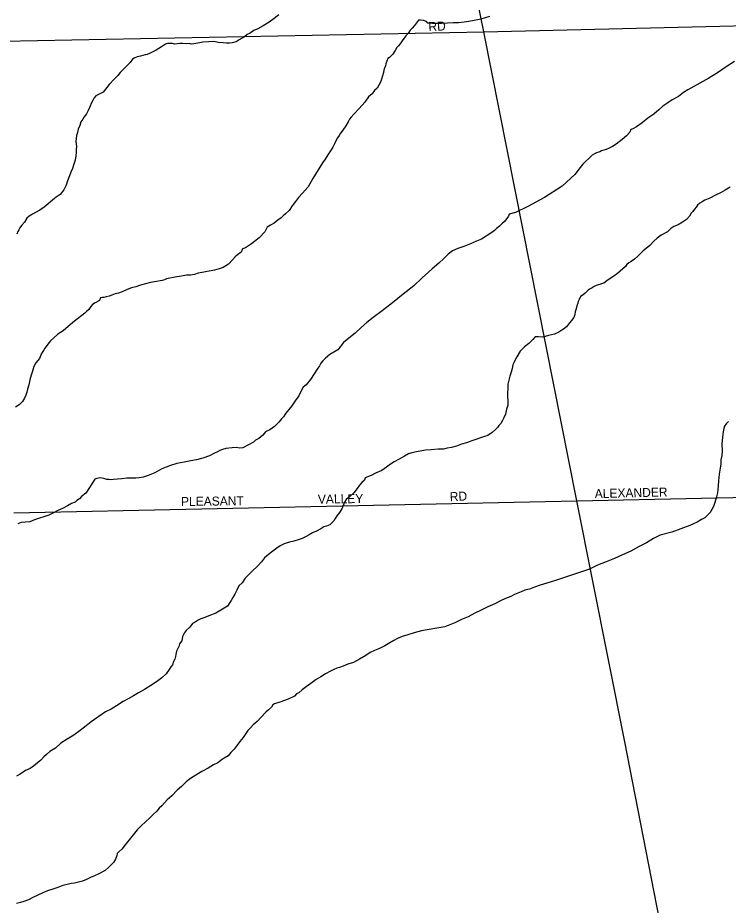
# Model space of a CAD drawing. Extents: x 2010165 to 2382125, y 1060529 to 1407316.
# Drawn here: x 2202659 to 2206610, y 1223653 to 1228587 of the extents above; entities that cross this region are included whole.
import ezdxf

# ---------------------------------------------------------------- set-up
doc = ezdxf.new("R2010")
doc.units = 0
for name, color, linetype in [('GM_X_City_Street', 7, 'Continuous'), ('GM_X_City_Street_Text', 7, 'Continuous'), ('GM_X_Minor_River', 7, 'Continuous'), ('GM_X_State_Route', 7, 'Continuous')]:
    doc.layers.add(name, color=color, linetype=linetype)

msp = doc.modelspace()

# ---------------------------------------------------------------- linework, layer by layer
at = {"layer": 'GM_X_City_Street'}
for points in [[(2205250.9, 1228508.6), (2208029.2, 1228576.4)], [(2202203.4, 1228446), (2202384.4, 1228453.3), (2205250.9, 1228508.6)], [(2205768.5, 1225902.1), (2208631, 1225963.5), (2209055.4, 1225957.8), (2209514.2, 1225894.9), (2211294.5, 1225546.5), (2211352, 1225537.3)], [(2202637.3, 1225835.5), (2205768.5, 1225902.1)]]:
    msp.add_lwpolyline(points, dxfattribs=at)
at = {"layer": 'GM_X_Minor_River'}
for points in [[(2204110.4, 1228603.1), (2204084.9, 1228582.4), (2204057.4, 1228563.6), (2204023.8, 1228542.6), (2203994.2, 1228525.8), (2203972.4, 1228517.2), (2203958.6, 1228506.8), (2203946.8, 1228500.4), (2203934.9, 1228494.1), (2203919.2, 1228481.6), (2203907.4, 1228473.3), (2203889.6, 1228464.8), (2203873.8, 1228454.3), (2203851.9, 1228447.8), (2203836, 1228445.3), (2203819.9, 1228446.9), (2203801.8, 1228448.4), (2203775.7, 1228449.8), (2203749.5, 1228455.1), (2203721.4, 1228454.4), (2203687.4, 1228451.5), (2203659.4, 1228446.7), (2203637.5, 1228442.1), (2203623.5, 1228439.7), (2203611.4, 1228443.4), (2203595.4, 1228443), (2203577.3, 1228444.6), (2203559.2, 1228444.1), (2203545.3, 1228441.7), (2203531.2, 1228441.3), (2203519.1, 1228445), (2203507.1, 1228444.7), (2203491.1, 1228444.3), (2203481.1, 1228440), (2203469.3, 1228433.7), (2203457.5, 1228425.3), (2203443.7, 1228416.9), (2203427.9, 1228406.5), (2203410.1, 1228398), (2203392.3, 1228389.5), (2203378.4, 1228383.1), (2203366.4, 1228380.8), (2203340.5, 1228374.1), (2203322.6, 1228369.6), (2203306.7, 1228363.2), (2203296.9, 1228356.9), (2203283.3, 1228338.4), (2203267.7, 1228322), (2203254, 1228309.6), (2203242.3, 1228297.2), (2203228.7, 1228282.8), (2203215.1, 1228266.4), (2203195.6, 1228245.8), (2203166.3, 1228216.9), (2203133.4, 1228173.9), (2203093.8, 1228152.8), (2203084.1, 1228142.5), (2203078.4, 1228130.3), (2203068.8, 1228113.9), (2203059.4, 1228091.6), (2203049.9, 1228071.3), (2203040.4, 1228053), (2203028.8, 1228036.6), (2203021.1, 1228024.3), (2203009.5, 1228008), (2203004, 1227987.8), (2202994.5, 1227967.4), (2202991, 1227949.3), (2202985.4, 1227933.1), (2202983.9, 1227916.9), (2202982.4, 1227898.8), (2202982.7, 1227886.8), (2202985.1, 1227870.8), (2202983.5, 1227854.7), (2202984, 1227838.6), (2202982.5, 1227820.5), (2202977.1, 1227796.3), (2202969.7, 1227774), (2202962.3, 1227749.7), (2202954.8, 1227729.4), (2202947.4, 1227709.2), (2202941.7, 1227695), (2202934.2, 1227674.7), (2202930.6, 1227662.5), (2202926.8, 1227652.4), (2202915.4, 1227630), (2202894, 1227605.3), (2202872.3, 1227590.7), (2202862.5, 1227582.4), (2202805.7, 1227534.8), (2202782, 1227518.1), (2202758.3, 1227505.4), (2202740.6, 1227494.9), (2202722.8, 1227484.4), (2202709, 1227474), (2202695.6, 1227451.6), (2202680.1, 1227433.1)], [(2205281.8, 1228593.7), (2205234, 1228580.4), (2205196.2, 1228571.4), (2205168.2, 1228566.6), (2205142.3, 1228561.9), (2205110.3, 1228559.1), (2205080.2, 1228558.3), (2205048.2, 1228557.5), (2205016.2, 1228554.6), (2204992.1, 1228556), (2204966, 1228555.3), (2204953.9, 1228557), (2204939.9, 1228556.6), (2204931.6, 1228566.4), (2204915.4, 1228572.1), (2204899.3, 1228573.6), (2204887.3, 1228573.3), (2204866, 1228544.6), (2204852.4, 1228530.2), (2204840.7, 1228517.9), (2204831, 1228503.6), (2204817.4, 1228487.1), (2204805.8, 1228472.8), (2204796.2, 1228458.5), (2204788.4, 1228448.2), (2204776.8, 1228431.9), (2204767.1, 1228421.6), (2204757.5, 1228405.3), (2204744, 1228384.8), (2204726.4, 1228366.3), (2204716.6, 1228360), (2204711, 1228345.8), (2204705.3, 1228331.6), (2204703.6, 1228319.5), (2204698, 1228307.3), (2204694.3, 1228295.2), (2204692.6, 1228283.1), (2204687.1, 1228264.9), (2204681.5, 1228246.6), (2204676, 1228228.4), (2204666.4, 1228212.1), (2204656.8, 1228195.8), (2204643.1, 1228183.4), (2204629.6, 1228165), (2204610, 1228148.4), (2204588.8, 1228117.7), (2204557.6, 1228082.8), (2204530.3, 1228053.9), (2204512.8, 1228035.4), (2204503.1, 1228023.1), (2204495.4, 1228008.8), (2204484, 1227986.4), (2204466.6, 1227961.9), (2204453, 1227945.5), (2204445.3, 1227933.2), (2204437.7, 1227919), (2204430, 1227906.7), (2204422.4, 1227890.5), (2204411, 1227868.1), (2204397.5, 1227847.6), (2204384.1, 1227825.2), (2204368.7, 1227800.7), (2204353.2, 1227780.2), (2204299.4, 1227694.5), (2204274.5, 1227647.6), (2204241.4, 1227612.6), (2204220, 1227588), (2204202.6, 1227565.4), (2204185.2, 1227540.9), (2204167.8, 1227516.3), (2204148.2, 1227497.7), (2204134.5, 1227485.3), (2204122.8, 1227475)], [(2206644.1, 1228344.3), (2206598.8, 1228315.1), (2206549.6, 1228281.6), (2206502.2, 1228252.3), (2206385.7, 1228187), (2206362, 1228172.3), (2206332.5, 1228149.4), (2206299, 1228130.5), (2206273.4, 1228113.7), (2206245.8, 1228094.9), (2206224.2, 1228076.3), (2206196.8, 1228051.5), (2206163.3, 1228028.5), (2206131.9, 1228003.6), (2206100.5, 1227980.7), (2206078.7, 1227970.1), (2206068.8, 1227965.8), (2206063.2, 1227951.6), (2206043.7, 1227931)], [(2206043.7, 1227931), (2206020.1, 1227910.3), (2205986.7, 1227885.3), (2205967.1, 1227870.8), (2205947.2, 1227862.2), (2205931.4, 1227855.8), (2205917.5, 1227851.4), (2205905.5, 1227847.1), (2205895.6, 1227842.8), (2205877.8, 1227836.3), (2205865.9, 1227830), (2205854, 1227823.6), (2205834.5, 1227805), (2205818.8, 1227790.6), (2205801.2, 1227774.1), (2205785.7, 1227755.6), (2205756.6, 1227716.6), (2205686.2, 1227650.6), (2205587.7, 1227587.7), (2205494.8, 1227537.1), (2205427.4, 1227505.2), (2205391.6, 1227496.2), (2205387.9, 1227484.1), (2205378.2, 1227471.8), (2205366.6, 1227455.4), (2205351, 1227440.9), (2205337.3, 1227428.5), (2205321.5, 1227416.1), (2205309.9, 1227403.7), (2205296.1, 1227393.3), (2205236.9, 1227355.6), (2205209.2, 1227344.9), (2205177.5, 1227330), (2205139.8, 1227314.9), (2205106, 1227304), (2205076.3, 1227291.2), (2205052.7, 1227272.5), (2205029.2, 1227249.8), (2204999.9, 1227222.9), (2204962.6, 1227191.8), (2204907.8, 1227142.2), (2204860.9, 1227096.8), (2204802, 1227051.1), (2204743.1, 1227003.3), (2204686.2, 1226957.6), (2204635, 1226920.2), (2204599.7, 1226893.1), (2204568.3, 1226866.2), (2204535.1, 1226833.2), (2204499.7, 1226806.2), (2204470.3, 1226781.3), (2204439.4, 1226740.3), (2204393.9, 1226715), (2204370.4, 1226694.3), (2204354.7, 1226679.9), (2204345.1, 1226667.6), (2204337.5, 1226651.3), (2204323.9, 1226632.9), (2204306.5, 1226608.3), (2204287.4, 1226575.7), (2204262.1, 1226546.9), (2204246.4, 1226534.5), (2204234.9, 1226514.1), (2204221.6, 1226485.6), (2204202.3, 1226457), (2204183, 1226430.4), (2204167.5, 1226411.9), (2204155.9, 1226395.6), (2204146.2, 1226383.2), (2204136.5, 1226368.9), (2204124.8, 1226356.6), (2204111.3, 1226338.2), (2204085.8, 1226315.4), (2204060.3, 1226296.6), (2204036.5, 1226286), (2204020.9, 1226267.5), (2203999.4, 1226248.9), (2203981.6, 1226238.4), (2203969.9, 1226228), (2203910.6, 1226196.3), (2203892.6, 1226193.9), (2203874.4, 1226197.4), (2203850.4, 1226196.8), (2203816.4, 1226191.9), (2203796.5, 1226187.3), (2203782.6, 1226180.9), (2203768.8, 1226174.6), (2203752.9, 1226166.1), (2203725.3, 1226151.3), (2203687.5, 1226138.3), (2203653.7, 1226129.4), (2203621.7, 1226124.5), (2203583.8, 1226117.5), (2203543.9, 1226108.4), (2203508.1, 1226097.4), (2203460.5, 1226080.1), (2203421, 1226057), (2203383.3, 1226041.9), (2203355.5, 1226033.2), (2203333.5, 1226028.6), (2203315.5, 1226028.1)], [(2206620.9, 1227645), (2206593.2, 1227628.2), (2206567.6, 1227613.4), (2206539.8, 1227600.7), (2206508.2, 1227583.8), (2206480.4, 1227573), (2206464.6, 1227564.6), (2206452.8, 1227556.2), (2206439, 1227545.8), (2206431.4, 1227533.6), (2206421.6, 1227523.3), (2206413.9, 1227511), (2206404.2, 1227500.7), (2206394.6, 1227484.4), (2206377, 1227465.9), (2206355.4, 1227451.2), (2206331.7, 1227436.6), (2206307.9, 1227425.9), (2206290.2, 1227415.4), (2206272.6, 1227396.9), (2206237, 1227377.9), (2206215.4, 1227361.2), (2206195.8, 1227344.7), (2206174.4, 1227322), (2206152.7, 1227305.4), (2206137.1, 1227290.9), (2206123.4, 1227278.5), (2206107.8, 1227262), (2206088.2, 1227245.4), (2206070.5, 1227232.9), (2206056.7, 1227224.5), (2206046.9, 1227216.2), (2206039.2, 1227204), (2205994.1, 1227164.7), (2205974.4, 1227150.1), (2205952.7, 1227137.5), (2205935, 1227125), (2205917.3, 1227112.4), (2205905.4, 1227108.1), (2205893.5, 1227103.8), (2205875.5, 1227099.3), (2205863.7, 1227093), (2205853.8, 1227086.7), (2205842, 1227080.4), (2205830.2, 1227072), (2205814.5, 1227055.5), (2205802.7, 1227047.2), (2205789, 1227036.8), (2205781.4, 1227020.5), (2205775.7, 1227010.3), (2205773.9, 1227000.3), (2205768.3, 1226986.1), (2205766.6, 1226976), (2205762.9, 1226963.8), (2205759.2, 1226951.7), (2205757.6, 1226937.6), (2205752, 1226921.4), (2205738.4, 1226904.9), (2205726.7, 1226890.6), (2205711.3, 1226868.1), (2205693.6, 1226855.6), (2205683.7, 1226851.3), (2205668, 1226838.8), (2205644.2, 1226828.2), (2205610.3, 1226821.3), (2205578.5, 1226812.4), (2205554.4, 1226813.8), (2205536.3, 1226813.3), (2205522.7, 1226798.9), (2205501.2, 1226776.2), (2205477.7, 1226757.5), (2205464, 1226745.1), (2205452.3, 1226732.8), (2205435, 1226702.2), (2205425.4, 1226685.9), (2205419.8, 1226671.7), (2205412.2, 1226657.4), (2205408.7, 1226637.3), (2205403.2, 1226617), (2205395.8, 1226594.8), (2205390.4, 1226572.5), (2205385, 1226550.3), (2205383.7, 1226524.2), (2205382.3, 1226502), (2205382.8, 1226482), (2205383.5, 1226457.9), (2205384.2, 1226431.8), (2205376.7, 1226411.5), (2205371.4, 1226383.3), (2205360.1, 1226358.9)], [(2204122.8, 1227475), (2204105.1, 1227462.5), (2204085.5, 1227445.9), (2204063.7, 1227433.3), (2204046, 1227422.8), (2204032.7, 1227396.3), (2204001.5, 1227363.3), (2203958.2, 1227330.1), (2203924.7, 1227309.1), (2203908.8, 1227302.7), (2203901.3, 1227284.4), (2203881.6, 1227269.8), (2203867.9, 1227257.4), (2203852.3, 1227241), (2203830.9, 1227218.3), (2203801.3, 1227199.5), (2203779.5, 1227190.9), (2203765.5, 1227188.5), (2203753.6, 1227184.2), (2203743.6, 1227181.9), (2203723.7, 1227179.4), (2203703.7, 1227174.8), (2203683.8, 1227170.3), (2203661.8, 1227167.7), (2203642, 1227159.1), (2203620, 1227156.6), (2203597.9, 1227156), (2203570, 1227151.2), (2203544.1, 1227146.5), (2203524.1, 1227144), (2203504.1, 1227139.5), (2203486.2, 1227135), (2203474.3, 1227130.6), (2203462.4, 1227126.3), (2203418.5, 1227119.1), (2203396.5, 1227114.6), (2203368.6, 1227107.8), (2203340.7, 1227101), (2203314.9, 1227092.3), (2203291, 1227085.7), (2203267.2, 1227077), (2203239.5, 1227064.2), (2203219.6, 1227055.7), (2203199.7, 1227053.2), (2203181.8, 1227044.7), (2203167.9, 1227040.3), (2203150, 1227035.8), (2203138.1, 1227031.5), (2203128, 1227031.2), (2203118, 1227030.9), (2203112.5, 1227014.7), (2203088.7, 1227002.1), (2203074.9, 1226993.7), (2203065.2, 1226981.4), (2203053.6, 1226965), (2203041.9, 1226954.6), (2203032.1, 1226944.3), (2202975.2, 1226900.7), (2202939.8, 1226871.6), (2202910.4, 1226846.8), (2202880.9, 1226827.9), (2202859.4, 1226807.3), (2202841.7, 1226790.8), (2202832, 1226780.5), (2202816.5, 1226760), (2202808.8, 1226749.7), (2202801.1, 1226737.5), (2202791.5, 1226721.2), (2202780.2, 1226692.8), (2202758.8, 1226668.1), (2202747.3, 1226647.7), (2202740, 1226623.4), (2202732.5, 1226601.1), (2202725.2, 1226574.8), (2202720, 1226546.6), (2202712.6, 1226522.3), (2202709, 1226506.2), (2202703.5, 1226489.9), (2202695.9, 1226471.7), (2202684.4, 1226453.3), (2202666.8, 1226434.8), (2202647.1, 1226422.2)], [(2202680.1, 1227433.1), (2202670.4, 1227418.8), (2202664.7, 1227408.6), (2202658.9, 1227398.4), (2202653.3, 1227384.2)], [(2205360.1, 1226358.9), (2205354.3, 1226348.7), (2205344.7, 1226332.4), (2205335, 1226320.1), (2205327.3, 1226309.8), (2205315.6, 1226297.5), (2205298, 1226281), (2205272.4, 1226264.2), (2205248.5, 1226257.6), (2205232.6, 1226251.1), (2205212.7, 1226244.6), (2205184.9, 1226235.8), (2205155.1, 1226225), (2205127.3, 1226216.2), (2205099.5, 1226205.5), (2205071.6, 1226198.7), (2205047.6, 1226194.1), (2205025.7, 1226189.5), (2204997.7, 1226188.7), (2204957.6, 1226185.7), (2204925.6, 1226182.8), (2204875.7, 1226173.5), (2204849.8, 1226168.8), (2204831.9, 1226162.3), (2204810.2, 1226149.7), (2204780.6, 1226132.8), (2204752.9, 1226118.1), (2204731.2, 1226105.4), (2204709.6, 1226088.8), (2204684, 1226070.1), (2204648.3, 1226055.1), (2204624.6, 1226042.4), (2204590.9, 1226029.5), (2204587.2, 1226017.3), (2204571.5, 1226002.9), (2204559.9, 1225988.5), (2204546.3, 1225970.1), (2204526.9, 1225945.5), (2204507.4, 1225926.9), (2204485.8, 1225908.2), (2204476.2, 1225893.9), (2204470.6, 1225879.7), (2204461.1, 1225857.4), (2204447.6, 1225837), (2204434.1, 1225818.5), (2204424.5, 1225804.2), (2204416.8, 1225790), (2204405.1, 1225779.6), (2204393.4, 1225767.3), (2204375.5, 1225760.8), (2204361.6, 1225756.4), (2204343.8, 1225745.9), (2204320.1, 1225733.2), (2204298.3, 1225724.6), (2204278.5, 1225712.1), (2204258.8, 1225701.5), (2204241, 1225693), (2204219.1, 1225684.4), (2204193.2, 1225677.7), (2204169.4, 1225671), (2204139.5, 1225662.2), (2204117.7, 1225651.6), (2204100, 1225639.1), (2204076.4, 1225622.4), (2204052.9, 1225603.7), (2204031.3, 1225585.1), (2204013.9, 1225562.5), (2203990.5, 1225535.8), (2203965.1, 1225513.1), (2203941.6, 1225490.4), (2203924.1, 1225471.8), (2203906.7, 1225445.3), (2203889.1, 1225428.7), (2203877.7, 1225404.3), (2203866.3, 1225382), (2203854.8, 1225363.6), (2203845.2, 1225347.3), (2203837.4, 1225337), (2203826, 1225316.6), (2203760.9, 1225276.8), (2203721.2, 1225261.7), (2203699.3, 1225253.1), (2203677.5, 1225246.5), (2203661.6, 1225238), (2203645.9, 1225227.6), (2203630.1, 1225219.1), (2203616.6, 1225198.7), (2203595, 1225180.1), (2203583.4, 1225165.7), (2203575.8, 1225147.4), (2203570.5, 1225123.2), (2203558.9, 1225106.8), (2203555.3, 1225092.7), (2203547.7, 1225076.4), (2203541.9, 1225066.2), (2203538.4, 1225048.1), (2203536.7, 1225036), (2203533.1, 1225021.8), (2203525.5, 1225007.6), (2203519.9, 1224989.3), (2203510.2, 1224979)], [(2206611.8, 1226343.6), (2206598.2, 1226329.1), (2206588.5, 1226316.8)], [(2206588.5, 1226316.8), (2206584.8, 1226304.7), (2206581.3, 1226284.5), (2206578.1, 1226256.3), (2206575.1, 1226216.1), (2206576, 1226182), (2206574.8, 1226153.8), (2206569.4, 1226129.6), (2206568, 1226107.5), (2206564.7, 1226083.3), (2206559.6, 1226049), (2206556.5, 1226012.8), (2206553.3, 1225984.6), (2206551.8, 1225964.5), (2206550.3, 1225946.4), (2206544.9, 1225924.1), (2206535.7, 1225891.8), (2206528.3, 1225869.5), (2206518.7, 1225853.2), (2206509.1, 1225836.9), (2206497.4, 1225824.5), (2206479.8, 1225808), (2206462.1, 1225797.5), (2206436.4, 1225782.7), (2206396.8, 1225763.6), (2206347.1, 1225746.3), (2206295.5, 1225726.8), (2206231.8, 1225711.1), (2206194.2, 1225692.1), (2206154.7, 1225668.9), (2206111.2, 1225645.7), (2206067.7, 1225622.5), (2206022.2, 1225601.2), (2205976.6, 1225581.9), (2205931, 1225562.6), (2205883.3, 1225543.3), (2205837.8, 1225522.1), (2205698.7, 1225476.2), (2205649, 1225458.9), (2205601.3, 1225443.6), (2205563.5, 1225432.5), (2205531.7, 1225421.6), (2205503.9, 1225410.9), (2205478, 1225404.2), (2205458.2, 1225395.6), (2205440.3, 1225389.1), (2205420.5, 1225380.6), (2205400.7, 1225370), (2205370.9, 1225359.2), (2205343.2, 1225346.4), (2205311.6, 1225329.5), (2205273.9, 1225312.5), (2205236.3, 1225293.4), (2205200.7, 1225276.4), (2205163.1, 1225257.4), (2205127.4, 1225242.4), (2205089.8, 1225223.3), (2205034.3, 1225201.8), (2204978.4, 1225192.3), (2204904.6, 1225178.3), (2204862.7, 1225167.1), (2204828.9, 1225156.2), (2204797.1, 1225147.4), (2204771.3, 1225136.6), (2204749.5, 1225126), (2204727.9, 1225111.4), (2204700.3, 1225094.6), (2204670.6, 1225079.8), (2204642.8, 1225069), (2204619, 1225058.3), (2204595.4, 1225041.7), (2204559.9, 1225020.6), (2204526.2, 1225003.7), (2204494.4, 1224992.8), (2204468.7, 1224982.1), (2204448.8, 1224975.6), (2204432.9, 1224971.1), (2204417, 1224964.7), (2204397.2, 1224954.1), (2204369.5, 1224939.3), (2204343.9, 1224922.6), (2204318.3, 1224907.9), (2204288.7, 1224887), (2204263.2, 1224868.3), (2204239.6, 1224851.6), (2204222, 1224835.1), (2204208.1, 1224828.7), (2204198.4, 1224816.4), (2204162.8, 1224799.4), (2204117.1, 1224782.1), (2204087.3, 1224773.3), (2204077.4, 1224767), (2204069.7, 1224754.8), (2204054.1, 1224740.3), (2204038.4, 1224725.8), (2204013.1, 1224699.1), (2203989.7, 1224674.4), (2203968.1, 1224655.7), (2203952.5, 1224639.3), (2203938.8, 1224624.8), (2203927.3, 1224608.5)], [(2203315.5, 1226028.1), (2203301.5, 1226027.8), (2203287.4, 1226027.4), (2203265.4, 1226026.8), (2203237.4, 1226024.1), (2203213.4, 1226021.4), (2203191.4, 1226020.8), (2203175.4, 1226018.4), (2203165.3, 1226020.2), (2203153.3, 1226019.8), (2203137.1, 1226025.4), (2203116.9, 1226028.9), (2203099, 1226026.4), (2203087, 1226022.1), (2203073.6, 1226001.7), (2203058.2, 1225975.2), (2203037, 1225944.5), (2203013.4, 1225925.8), (2203001.7, 1225913.4), (2202988, 1225903.1), (2202978.2, 1225894.8), (2202958.4, 1225886.2), (2202934.6, 1225873.5), (2202907, 1225858.8), (2202881.2, 1225848), (2202857.4, 1225835.4), (2202831.7, 1225822.6), (2202752.2, 1225796.5), (2202726.4, 1225785.8), (2202700.4, 1225783.1), (2202678.4, 1225780.5), (2202658.6, 1225773.9)], [(2203510.2, 1224979), (2203500.5, 1224964.7), (2203483.2, 1224940.2), (2203459.7, 1224917.5), (2203430.2, 1224894.6), (2203398.7, 1224875.7), (2203363.2, 1224852.7), (2203329.6, 1224833.7), (2203302, 1224817), (2203272.4, 1224800.1), (2203244.7, 1224785.3), (2203207.2, 1224762.3), (2203177.6, 1224743.4), (2203146, 1224728.5), (2203067.3, 1224672.2), (2203039.7, 1224651.4), (2203006.4, 1224624.5), (2202971, 1224599.4), (2202933.5, 1224576.4), (2202897.9, 1224555.3), (2202868.6, 1224526.5), (2202837.1, 1224507.6), (2202819.5, 1224491), (2202803.8, 1224478.6), (2202786.2, 1224460), (2202766.6, 1224443.5), (2202747, 1224426.9), (2202727.3, 1224414.3), (2202701.6, 1224401.6), (2202672, 1224382.8), (2202652.3, 1224370.2)], [(2203927.3, 1224608.5), (2203911.8, 1224586), (2203894.4, 1224563.4), (2203878.9, 1224542.9), (2203861.4, 1224520.4), (2203843.9, 1224501.9), (2203828.3, 1224483.4), (2203806.6, 1224470.8), (2203790.9, 1224460.3), (2203771.2, 1224445.8), (2203747.5, 1224433.1), (2203717.9, 1224416.2), (2203682.3, 1224397.2), (2203648.7, 1224376.3), (2203619.2, 1224357.4), (2203595.6, 1224338.7), (2203570.2, 1224314), (2203544.7, 1224293.2), (2203515.5, 1224262.3), (2203490, 1224239.6), (2203474.4, 1224223.1), (2203460.8, 1224206.7), (2203445.2, 1224192.2), (2203431.6, 1224175.8), (2203412, 1224157.2), (2203392.5, 1224138.6), (2203368.9, 1224117.9), (2203345.5, 1224095.2), (2203322, 1224072.5), (2203256.1, 1223988.5), (2203236.7, 1223965.9), (2203221.1, 1223949.4), (2203211.3, 1223941.1), (2203209.6, 1223929), (2203202.1, 1223908.7), (2203190.6, 1223890.4), (2203178.9, 1223878), (2203165.2, 1223865.6), (2203145.6, 1223847), (2203110, 1223828), (2203086.3, 1223817.3), (2203062.5, 1223806.7), (2203040.7, 1223796.1), (2203018.9, 1223787.5), (2202997, 1223780.9), (2202975.1, 1223776.3), (2202955.1, 1223773.7), (2202933.2, 1223769.1), (2202909.3, 1223762.5), (2202881.5, 1223751.7), (2202853.7, 1223743), (2202823.8, 1223734.1), (2202798.1, 1223721.4), (2202770.4, 1223708.6), (2202742.6, 1223695.9), (2202718.9, 1223683.2), (2202693.1, 1223674.5), (2202673.2, 1223667.9), (2202651.3, 1223663.4)]]:
    msp.add_lwpolyline(points, dxfattribs=at)
at = {"layer": 'GM_X_State_Route'}
msp.add_lwpolyline([(2206539.4, 1221975.4), (2206539, 1221977.7), (2206034.7, 1224562.4), (2205768.5, 1225902.1), (2205250.9, 1228508.6), (2204879.5, 1230327.2), (2204688.2, 1231143.1), (2204508.3, 1231786), (2204436.6, 1232136), (2204430.4, 1232220.5)], dxfattribs=at)

# ---------------------------------------------------------------- texts
at = {"layer": 'GM_X_City_Street_Text'}
for s, rotation, p in [('RD', 3.0116, (2204943.7, 1228512.6)), ('VALLEY', 0.8709, (2204328, 1225885.8)), ('RD', 3.011, (2205062.5, 1225899)), ('ALEXANDER', 1.3497, (2205868, 1225916.4)), ('PLEASANT', 0.8065, (2203566.9, 1225872.6))]:
    msp.add_text(s, height=50, rotation=rotation, dxfattribs=at).set_placement(p)

doc.saveas('drawing.dxf')
